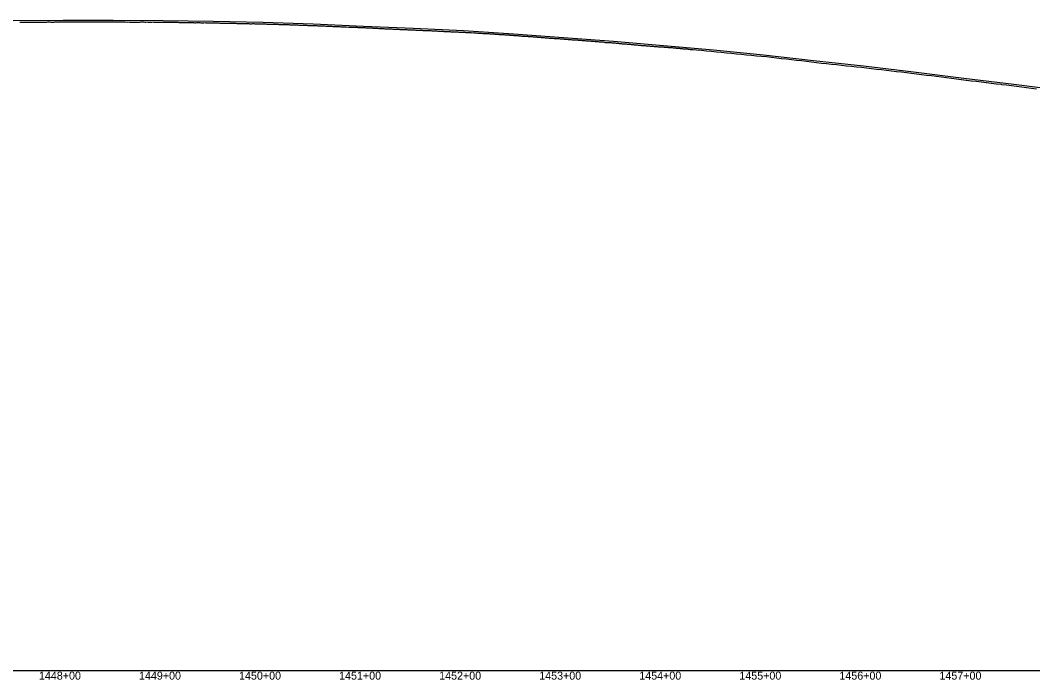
# Model space of a CAD drawing. Extents: x -3793 to 50787, y -1075 to 6138.
# Drawn here: x 32196 to 33208, y -1009 to -349 of the extents above; entities that cross this region are included whole.
import ezdxf

# ---------------------------------------------------------------- set-up
doc = ezdxf.new("R2010")
doc.units = 0
for name, color, linetype in [('RD_DDB_Profile_EX', 7, 'Continuous'), ('RD_DDB_Profile_PR', 7, 'Continuous'), ('RD_DDB_StaTX', 7, 'Continuous'), ('RD_GPK_Profile_Cell', 7, 'Continuous')]:
    doc.layers.add(name, color=color, linetype=linetype)

msp = doc.modelspace()

# ---------------------------------------------------------------- linework, layer by layer
at = {"layer": 'RD_DDB_Profile_EX'}
for points in [[(32195.056549, -351.500985), (32196.056613, -351.50104), (32197.056677, -351.45353), (32198.05674, -351.460895), (32199.056796, -351.413335), (32200.056711, -351.407405), (32201.056775, -351.50268), (32202.056838, -351.50034), (32203.056902, -351.35759), (32204.056966, -351.40285), (32205.057022, -351.54805), (32206.056936, -351.499525), (32207.057, -351.49958), (32208.057063, -351.44727), (32209.057127, -351.402055), (32210.057191, -351.40685), (32211.057247, -351.356855), (32212.057161, -351.35347), (32213.057225, -351.35353), (32214.057289, -351.40126), (32215.057352, -351.44432), (32216.057416, -351.39904), (32217.057323, -351.400355), (32218.057387, -351.35041), (32219.05745, -351.350465), (32220.057514, -351.305115), (32221.057577, -351.30518), (32222.057641, -351.30524), (32223.057548, -351.20638), (32224.057612, -351.158705), (32225.057675, -351.20651), (32226.057739, -351.25205), (32227.057803, -351.249845), (32228.057866, -351.254435), (32229.057923, -351.256715), (32230.057987, -351.20678), (32231.05805, -351.20684), (32232.058114, -351.159185), (32233.058177, -351.11153), (32234.058234, -351.20242), (32235.058298, -351.20476), (32236.058212, -351.20594), (32237.058275, -351.203765), (32238.058339, -351.158315), (32239.058403, -351.20838), (32240.058459, -351.2039), (32241.058523, -351.20171), (32242.058587, -351.20177), (32243.05865, -351.154085)], [(32243.05865, -351.154085), (32244.058714, -351.20189), (32245.058778, -351.204205), (32246.058841, -351.16105), (32247.058905, -351.206595), (32248.058961, -351.20434), (32249.059025, -351.158935), (32250.059089, -351.204465), (32251.059003, -351.153405), (32252.059067, -351.105695), (32253.05913, -351.15353), (32254.059194, -351.155825), (32255.05881, -351.155885), (32256.058874, -351.15595), (32257.05893, -351.15596), (32258.058993, -351.11275), (32259.059056, -351.1516), (32260.059119, -351.20166), (32261.059183, -351.20397), (32262.059246, -351.10403), (32263.059309, -351.056345), (32264.059372, -351.054155), (32265.059435, -351.104215), (32266.059352, -351.150895), (32267.059415, -351.103165), (32268.059478, -351.055445), (32269.059541, -351.10329), (32270.059604, -351.15335), (32271.059667, -351.153415), (32272.05973, -351.103475), (32273.059793, -351.10577), (32274.05985, -351.10578), (32275.059913, -351.06031), (32276.059976, -351.058145), (32277.060039, -351.05373), (32278.060102, -351.153795), (32279.060166, -351.108345), (32280.060229, -351.05841), (32281.060152, -351.057265), (32282.060215, -351.059535), (32283.060272, -351.05734), (32284.060335, -351.011825), (32285.060398, -351.061895), (32286.060461, -351.05754), (32287.060524, -351.105395), (32288.060587, -351.06211), (32289.06065, -351.109965), (32290.060713, -351.155585), (32291.06077, -351.15782), (32292.060833, -351.157885), (32293.060756, -351.15456), (32294.060819, -351.104625), (32295.060883, -351.104685), (32296.060946, -351.10913), (32297.061009, -351.061395), (32298.061072, -351.107075), (32299.061135, -351.152745), (32300.061198, -351.15281), (32301.061121, -351.25175), (32302.061184, -351.20397), (32303.061247, -351.251875), (32304.061311, -351.201935), (32305.061374, -351.297665), (32306.051875, -351.299925), (32307.051939, -351.34781), (32308.052003, -351.300045), (32309.051916, -351.25542), (32310.05198, -351.253355), (32311.052044, -351.25342), (32312.052107, -351.255625), (32313.052171, -351.35355), (32314.052235, -351.3079), (32315.052305, -351.25803), (32316.052219, -351.20683), (32317.052282, -351.213225), (32318.052346, -351.20908), (32319.05241, -351.20704), (32320.052473, -351.250765), (32321.052537, -351.25506), (32322.052601, -351.20937), (32323.052664, -351.30944), (32324.052584, -351.352015), (32325.052648, -351.25416), (32326.052711, -351.260485), (32327.052775, -351.258475), (32328.052839, -351.206455), (32329.052902, -351.26071), (32330.052966, -351.30869), (32331.05303, -351.354565), (32332.052943, -351.351355), (32333.053013, -351.30353), (32334.053077, -351.353595), (32335.05314, -351.3516), (32336.053204, -351.399595), (32337.053268, -351.403795), (32338.053331, -351.403865), (32339.053395, -351.40186), (32340.053308, -351.35277), (32341.053371, -351.35487), (32342.053442, -351.40296), (32343.053505, -351.403025)], [(32343.053505, -351.403025), (32344.053569, -351.453095), (32345.053633, -351.451115), (32346.053696, -351.497085), (32347.053609, -351.500065), (32348.053672, -351.548125), (32349.053736, -351.5022), (32350.0538, -351.55227), (32351.05387, -351.50239), (32352.053934, -351.54842), (32353.053997, -351.550505), (32354.054061, -351.60057), (32355.054125, -351.650635), (32356.054188, -351.64867), (32357.054252, -351.648735), (32358.054316, -351.698795), (32359.054386, -351.70298), (32360.05445, -351.75101), (32361.054514, -351.7929), (32362.054577, -351.79705), (32363.054641, -351.74711), (32364.054711, -351.79311), (32365.054775, -351.74522), (32366.054839, -351.745275), (32367.054903, -351.793275), (32368.054966, -351.79333), (32369.05503, -351.793385), (32370.0551, -351.93934), (32371.055164, -351.93939), (32372.055228, -351.887365), (32373.055292, -351.88741), (32374.055355, -351.885375), (32375.055426, -351.885455), (32376.05549, -351.9355), (32377.055553, -351.983455), (32378.055617, -351.93559), (32379.055681, -351.935635), (32380.055751, -351.889915), (32381.055815, -351.93786), (32382.055879, -351.940015), (32383.055943, -351.9485), (32384.056006, -351.994335), (32385.05607, -351.992275), (32386.056141, -352.09025), (32387.056204, -352.092425), (32388.056268, -352.048845), (32389.056332, -352.144655), (32390.056396, -352.19258), (32391.056466, -352.192675), (32392.05653, -352.19273), (32393.056594, -352.24278), (32394.056658, -352.24283), (32395.056721, -352.25146), (32396.056792, -352.299425), (32397.056856, -352.35164), (32398.05692, -352.3517), (32399.056983, -352.39961), (32400.057047, -352.40183), (32401.057111, -352.44973), (32402.057182, -352.452005), (32403.057246, -352.40424), (32404.057309, -352.504305), (32405.057373, -352.55437), (32406.057437, -352.55226), (32407.057508, -352.50892), (32408.057572, -352.55899), (32409.057635, -352.556875), (32410.057699, -352.55475), (32411.057763, -352.55701), (32412.057827, -352.60708), (32413.057898, -352.657205), (32414.057961, -352.707275), (32415.058178, -352.80182), (32416.058242, -352.756395), (32417.058313, -352.711035), (32418.058377, -352.658845), (32419.05844, -352.75665), (32420.058504, -352.854445), (32421.058568, -352.902235), (32422.058639, -352.90235), (32423.058703, -352.90241), (32424.058767, -352.90247), (32425.058983, -352.951295), (32426.059047, -352.95369), (32427.059118, -352.95848), (32428.059182, -352.908545), (32429.059246, -352.908615), (32430.05931, -352.95868), (32431.059374, -352.958745), (32432.059445, -353.00887), (32433.059509, -353.05422), (32434.059573, -353.06608), (32435.059637, -353.06852), (32436.059861, -353.0628), (32437.059924, -353.155615), (32438.059988, -353.158095), (32439.060052, -353.20816), (32440.060116, -353.16065), (32441.060188, -353.208345), (32442.060251, -353.26084), (32443.060315, -353.30847)], [(32443.060315, -353.30847), (32444.060379, -353.353655), (32445.060443, -353.408595), (32446.060667, -353.412355), (32447.060731, -353.552435), (32448.060795, -353.55249), (32449.060859, -353.55505), (32450.060923, -353.55761), (32451.060994, -353.51275), (32452.061058, -353.560305), (32453.061122, -353.56288), (32454.061186, -353.66043), (32455.061258, -353.710555), (32456.061474, -353.759185), (32457.061538, -353.75925), (32458.061602, -353.80673), (32459.061149, -353.76195), (32460.061221, -353.76466), (32461.061284, -353.81214), (32462.061347, -353.90702), (32463.061411, -353.90967), (32464.061474, -353.91233), (32465.061545, -353.959855), (32466.061601, -353.96506), (32467.061807, -354.018965), (32468.06187, -354.06107), (32469.061933, -354.06379), (32470.061989, -354.063785), (32471.062052, -354.11651), (32472.062115, -354.116575), (32473.062171, -354.163915), (32474.052613, -354.25759), (32475.052677, -354.30765), (32476.052741, -354.2682), (32477.052796, -354.36033), (32478.05286, -354.363015), (32479.052924, -354.41308), (32480.052979, -354.41571), (32481.052891, -354.50942), (32482.052955, -354.55948), (32483.053019, -354.656955), (32484.053075, -354.656955), (32485.053138, -354.662195), (32486.053202, -354.664855), (32487.053258, -354.714855), (32488.05317, -354.72393), (32489.053234, -354.76635), (32490.053297, -354.81642), (32491.053353, -354.86387), (32492.053417, -354.90882), (32493.053481, -354.91656), (32494.053393, -355.01288), (32495.053449, -355.06288), (32496.053512, -355.065465), (32497.053576, -355.110495), (32498.053632, -355.160495), (32499.053696, -355.21308), (32500.05376, -355.215675), (32501.053672, -355.262025), (32502.053727, -355.31203), (32503.053791, -355.362095), (32504.053855, -355.362165), (32505.053911, -355.46714), (32506.053975, -355.46721), (32507.054039, -355.5123), (32508.053951, -355.653835), (32509.054007, -355.701395), (32510.05407, -355.6637), (32511.054134, -355.66622), (32512.054198, -355.76138), (32513.054254, -355.811385), (32514.054318, -355.86145), (32515.05423, -355.907915), (32516.054286, -355.960335), (32517.05435, -355.957985), (32518.054414, -356.00805), (32519.054477, -356.062955), (32520.054533, -356.06538), (32521.054597, -356.20818), (32522.054509, -356.252345), (32523.054573, -356.207165), (32524.054629, -356.35479), (32525.054693, -356.35962), (32526.054757, -356.312075), (32527.054821, -356.30975), (32528.054885, -356.359815), (32529.054797, -356.413395), (32530.05486, -356.508765), (32531.054924, -356.55883), (32532.054988, -356.558895), (32533.055052, -356.654245), (32534.055108, -356.65661), (32535.05502, -356.612475), (32536.055236, -356.66146), (32537.055299, -356.759165), (32538.055363, -356.85923), (32539.055427, -356.90692), (32540.055642, -356.910545), (32541.055706, -356.965455), (32542.05577, -357.01553), (32543.055985, -357.059445)], [(32543.055985, -357.059445), (32544.056041, -357.061925), (32545.056105, -357.16447), (32546.056168, -357.212055), (32547.056383, -357.2133), (32548.056447, -357.363365), (32549.05651, -357.315965), (32550.056724, -357.36208), (32551.056788, -357.456965), (32552.056852, -357.509615), (32553.056916, -357.559675), (32554.057121, -357.610755), (32555.057185, -357.663455), (32556.057249, -357.758225), (32557.056782, -357.808285), (32558.056986, -357.85937), (32559.057049, -357.86483), (32560.057112, -357.91489), (32561.057315, -357.918825), (32562.057379, -358.060625), (32563.057442, -358.11344), (32564.057505, -358.11626), (32565.057699, -358.117375), (32566.057763, -358.167435), (32567.057826, -358.22031), (32568.058028, -358.274395), (32569.058091, -358.368735), (32570.058155, -358.377395), (32571.058218, -358.383205), (32572.05842, -358.484625), (32573.058483, -358.528855), (32574.058546, -358.578925), (32575.058601, -358.63184), (32576.058802, -358.680235), (32577.058866, -358.686255), (32578.058929, -358.73633), (32579.05913, -358.73774), (32580.059184, -358.7847), (32581.059247, -358.834775), (32582.059311, -358.840905), (32583.059502, -358.94535), (32584.059566, -359.04235), (32585.059629, -358.992425), (32586.059829, -358.993875), (32587.059883, -359.037605), (32588.059946, -359.09394), (32589.060009, -359.14715), (32590.0602, -359.19537), (32591.060263, -359.289085), (32592.060326, -359.38597), (32593.060516, -359.39364), (32594.060579, -359.440485), (32595.060642, -359.44379), (32596.060696, -359.447005), (32597.060759, -359.497085), (32598.060822, -359.590685), (32599.060876, -359.63743), (32600.060803, -359.642665), (32601.051503, -359.739525), (32602.051567, -359.833195), (32603.051621, -359.879985), (32604.051684, -359.88325), (32605.051748, -359.846135), (32606.051656, -359.894755), (32607.05172, -359.98851), (32608.051783, -360.03858), (32609.051837, -360.13857), (32610.051901, -360.18864), (32611.051964, -360.23554), (32612.051873, -360.19055), (32613.051937, -360.290625), (32614.052, -360.340695), (32615.052054, -360.296935), (32616.052118, -360.48137), (32617.052181, -360.4877), (32618.052099, -360.53959), (32619.052153, -360.592665), (32620.052217, -360.68965), (32621.052281, -360.73663), (32622.052334, -360.83043), (32623.052398, -360.78359), (32624.052316, -360.7977), (32625.052371, -360.891585), (32626.052434, -360.988605), (32627.052498, -360.941735), (32628.052552, -361.038665), (32629.05247, -361.13441), (32630.052534, -361.131465), (32631.052588, -361.181455), (32632.052651, -361.18756), (32633.052715, -361.237635), (32634.052778, -361.28771), (32635.052687, -361.386385), (32636.052751, -361.34242), (32637.052815, -361.339515), (32638.052878, -361.392575), (32639.052942, -361.489665), (32640.053005, -361.53675), (32641.052334, -361.585505), (32642.052397, -361.63558), (32643.05246, -361.69156)], [(32643.05246, -361.69156), (32644.052523, -361.747555), (32645.052586, -361.83876), (32646.052649, -361.879955), (32647.052575, -361.93463), (32648.052638, -361.890545), (32649.052701, -362.0877), (32650.052764, -362.131925), (32651.052827, -362.137855), (32652.05289, -362.18793), (32653.052817, -362.28375), (32654.052888, -362.333905), (32655.052951, -362.38398), (32656.053014, -362.434055), (32657.053077, -362.48703), (32658.05314, -362.6313), (32659.053204, -362.637185), (32660.053267, -362.695985), (32661.05333, -362.69607), (32662.053393, -362.790325), (32663.053456, -362.840405), (32664.053519, -362.84632), (32665.053582, -363.046405), (32666.053782, -363.047995), (32667.053845, -363.05105), (32668.044501, -363.098145), (32669.044564, -363.19823), (32670.044637, -363.34543), (32671.044701, -363.35148), (32672.044764, -363.39858), (32673.044828, -363.445675), (32674.044891, -363.68678), (32675.044955, -363.595835), (32676.045018, -363.736925), (32677.045082, -363.793), (32678.045146, -363.802085), (32679.045209, -363.89316), (32680.045273, -363.943235), (32681.045336, -363.996325), (32682.0454, -364.143395), (32683.045463, -364.24046), (32684.045527, -364.243555), (32685.045591, -364.43155), (32686.045809, -364.492145), (32687.045873, -364.49222), (32688.045936, -364.54537), (32689.046, -364.59545), (32690.046063, -364.736285), (32691.046127, -364.83944), (32692.046191, -364.8426), (32693.046254, -364.84577), (32694.046318, -364.945845), (32695.046381, -365.04283), (32696.046445, -365.227425), (32697.046508, -365.280585), (32698.046572, -365.286855), (32699.046636, -365.390035), (32700.04669, -365.39623), (32701.046753, -365.440095), (32702.046817, -365.499495), (32703.04688, -365.646465), (32704.046944, -365.64966), (32705.047007, -365.84039), (32706.047216, -365.89178), (32707.04728, -365.898185), (32708.047343, -366.001435), (32709.046772, -366.09517), (32710.046835, -366.192075), (32711.046898, -366.195325), (32712.046961, -366.29858), (32713.047024, -366.401845), (32714.047078, -366.448645), (32715.047141, -366.54554), (32716.047204, -366.642425), (32717.047267, -366.74569), (32718.04733, -366.808535), (32719.047393, -366.902235), (32720.047456, -366.949115), (32721.047519, -367.102395), (32722.047447, -367.15103), (32723.04751, -367.19163), (32724.047573, -367.257515), (32725.047636, -367.3076), (32726.047563, -367.487415), (32727.047617, -367.44989), (32728.04768, -367.453095), (32729.047743, -367.64067), (32730.04767, -367.73018), (32731.038348, -367.686405), (32732.038411, -367.705005), (32733.038475, -367.80509), (32734.038393, -367.897535), (32735.038457, -368.05067), (32736.03852, -368.0977), (32737.038584, -368.14167), (32738.038502, -368.234355), (32739.038565, -368.29649), (32740.038629, -368.34355), (32741.038683, -368.44656), (32742.038601, -368.492205), (32743.038664, -368.642285)], [(32743.038664, -368.642285), (32744.038728, -368.692365), (32745.038791, -368.745425), (32746.038709, -368.846985), (32747.038773, -368.985305), (32748.038836, -369.03538), (32749.0389, -369.04429), (32750.038826, -369.043), (32751.03889, -369.1989), (32752.038953, -369.246075), (32753.038434, -369.33742), (32754.038359, -369.39186), (32755.038422, -369.486195), (32756.038486, -369.53915), (32757.038549, -369.68923), (32758.038482, -369.69081), (32759.038545, -369.79089), (32760.038608, -369.88813), (32761.038672, -369.941055), (32762.038597, -369.992465), (32763.03866, -370.000965), (32764.038723, -370.09825), (32765.038786, -370.19553), (32766.038719, -370.29137), (32767.038782, -370.388685), (32768.038845, -370.488765), (32769.038769, -370.54283), (32770.038832, -370.640185), (32771.038896, -370.787535), (32772.029504, -370.793075), (32773.02942, -370.888895), (32774.029492, -370.939065), (32775.029555, -371.041855), (32776.029619, -371.18383), (32777.029534, -371.18513), (32778.029598, -371.237875), (32779.029661, -371.435295), (32780.029725, -371.588045), (32781.02964, -371.631345), (32782.029712, -371.67888), (32783.029776, -371.63685), (32784.029839, -371.686935), (32785.029754, -371.788075), (32786.029817, -371.79594), (32787.029881, -371.940845), (32788.029425, -372.18314), (32789.029348, -372.136835), (32790.029419, -372.18701), (32791.029482, -372.34222), (32792.029545, -372.38975), (32793.029468, -372.48568), (32794.029531, -372.680725), (32795.029594, -372.73586), (32796.029657, -372.835945), (32797.02958, -372.92947), (32798.02965, -373.027145), (32799.029713, -373.127225), (32800.029777, -373.227305), (32801.029981, -373.228845), (32802.030044, -373.32638), (32803.030107, -373.476455), (32804.03017, -373.479085), (32805.030234, -373.48938), (32806.030289, -373.684275), (32807.030345, -373.73428), (32808.030408, -373.78181), (32809.030604, -373.933305), (32810.03066, -374.03591), (32811.030715, -374.088515), (32812.030778, -374.138605), (32813.030834, -374.288605), (32814.030889, -374.338605), (32815.021464, -374.435985), (32816.021527, -374.58346), (32817.021731, -374.645565), (32818.021787, -374.64291), (32819.021842, -374.784945), (32820.021906, -374.837685), (32821.021961, -375.03237), (32822.022016, -375.04034), (32823.022072, -375.092995), (32824.022135, -375.195745), (32825.021797, -375.289285), (32826.021852, -375.341985), (32827.021907, -375.436575), (32828.02197, -375.533945), (32829.022025, -375.594775), (32830.02208, -375.73936), (32831.022136, -375.789355), (32832.022199, -375.83402), (32833.022391, -375.93543), (32834.022446, -376.12165), (32835.022501, -376.129915), (32836.022564, -376.09378), (32837.022619, -376.093775), (32838.022674, -376.19653), (32839.022729, -376.343765), (32840.022928, -376.351005), (32841.022983, -376.44539), (32842.023038, -376.49538), (32843.023093, -376.595375)], [(32843.023093, -376.595375), (32844.023156, -376.64827), (32845.023211, -376.83984), (32846.023265, -376.839835), (32847.02332, -376.89825), (32848.023518, -377.09135), (32849.023573, -377.0942), (32850.023628, -377.197045), (32851.023683, -377.29704), (32852.023746, -377.397125), (32853.0238, -377.541405), (32854.023855, -377.54711), (32855.02391, -377.644245), (32856.024107, -377.698705), (32857.024161, -377.8045), (32858.024216, -377.942885), (32859.024271, -377.99868), (32860.024333, -378.09586), (32861.014967, -378.104545), (32862.015022, -378.201635), (32863.015076, -378.30453), (32864.015281, -378.54736), (32865.014746, -378.69145), (32866.0148, -378.70029), (32867.014855, -378.70618), (32868.123065, -378.765225), (32871.352159, -379.07583), (32876.353819, -379.479545), (32881.35184, -379.97826), (32886.349852, -380.468315), (32891.347283, -380.97853), (32896.34549, -381.516005), (32901.343481, -381.973185), (32906.341463, -382.463565), (32911.342912, -382.964185), (32916.341088, -383.47134), (32921.329011, -383.969995), (32926.326964, -384.463275), (32931.324909, -385.00667), (32936.322844, -385.40809), (32941.32077, -385.914655), (32946.318496, -386.552905), (32951.306876, -387.15928), (32956.304079, -387.650325), (32961.305529, -388.19841), (32966.303235, -388.7496), (32971.301121, -389.253275), (32976.298998, -389.894685), (32981.290715, -390.452485), (32986.288578, -391.00117), (32991.290216, -391.64706), (32996.287586, -392.34101), (33001.289224, -392.844095), (33006.287251, -393.342955), (33011.288894, -393.89365), (33016.277343, -394.497225), (33021.278994, -394.952735), (33026.276987, -395.49438), (33031.278644, -396.04985), (33036.27964, -396.45529), (33041.280931, -397.103465), (33046.28185, -397.84658), (33051.273398, -398.396985), (33056.277965, -398.89921), (33061.278371, -399.50202), (33066.279272, -400.06234), (33071.280171, -400.65018), (33076.281258, -401.2506), (33081.282152, -401.76354), (33086.286117, -402.353105), (33091.277476, -403.055985), (33096.278747, -403.61171), (33101.283793, -404.267035), (33106.288839, -404.814315), (33111.290316, -405.467705), (33116.285889, -406.161955), (33121.290377, -406.820155), (33126.291866, -407.370815), (33131.297144, -408.1206), (33135.992521, -408.733985), (33136.292767, -408.77313), (33140.991383, -409.38572), (33141.297839, -409.42261), (33145.991297, -410.08001), (33146.299349, -410.117085), (33150.990158, -410.541045), (33151.304666, -410.569565), (33155.991051, -411.130925), (33156.302464, -411.17802), (33160.98189, -411.78646), (33161.291223, -411.82379), (33165.982791, -412.38569), (33166.289383, -412.419625), (33170.983696, -413.07582), (33171.287766, -413.115625), (33175.984536, -413.58423), (33176.285899, -413.623615), (33181.280368, -414.20877), (33186.278462, -414.76937), (33191.276769, -415.40967), (33196.264793, -416.019985)], [(33196.264793, -416.019985), (33201.262623, -416.757355), (33206.259566, -417.41128), (33211.256523, -417.967775)]]:
    msp.add_lwpolyline(points, dxfattribs=at)
at = {"layer": 'RD_DDB_Profile_PR'}
for points in [[(32188.47, -349.9085), (32238.47, -349.579), (32288.47, -349.4815), (32338.47, -349.803), (32388.47, -350.4885), (32438.47, -351.5785), (32488.47, -353.1415), (32538.47, -355.279), (32588.47, -357.5155), (32638.47, -359.833), (32688.47, -362.9665), (32738.47, -366.661), (32788.47, -370.563), (32838.47, -374.662), (32888.47, -379.0845), (32938.47, -384.0255), (32988.47, -389.6825), (33038.47, -395.139), (33088.47, -401.0605), (33138.47, -407.4565)], [(33138.47, -407.4565), (33188.47, -413.45), (33238.47, -419.699)]]:
    msp.add_lwpolyline(points, dxfattribs=at)
at = {"layer": 'RD_GPK_Profile_Cell'}
msp.add_line((1000, -1000), (46610.921919, -1000), dxfattribs=at)

# ---------------------------------------------------------------- texts
at = {"layer": 'RD_DDB_StaTX'}
for s, p in [('1448+00', (32214.263622, -1009)), ('1448+00', (32214.265471, -1009)), ('1449+00', (32314.263622, -1009)), ('1449+00', (32314.265471, -1009)), ('1450+00', (32414.263622, -1009)), ('1450+00', (32414.265471, -1009)), ('1451+00', (32514.263622, -1009)), ('1451+00', (32514.265471, -1009)), ('1452+00', (32614.263622, -1009)), ('1452+00', (32614.265471, -1009)), ('1453+00', (32714.263622, -1009)), ('1453+00', (32714.265471, -1009)), ('1454+00', (32814.263622, -1009)), ('1454+00', (32814.265471, -1009)), ('1455+00', (32914.263622, -1009)), ('1455+00', (32914.265471, -1009)), ('1456+00', (33014.263622, -1009)), ('1456+00', (33014.265471, -1009)), ('1457+00', (33114.263622, -1009)), ('1457+00', (33114.265471, -1009))]:
    msp.add_text(s, height=8, dxfattribs=at).set_placement(p)

doc.saveas('drawing.dxf')
